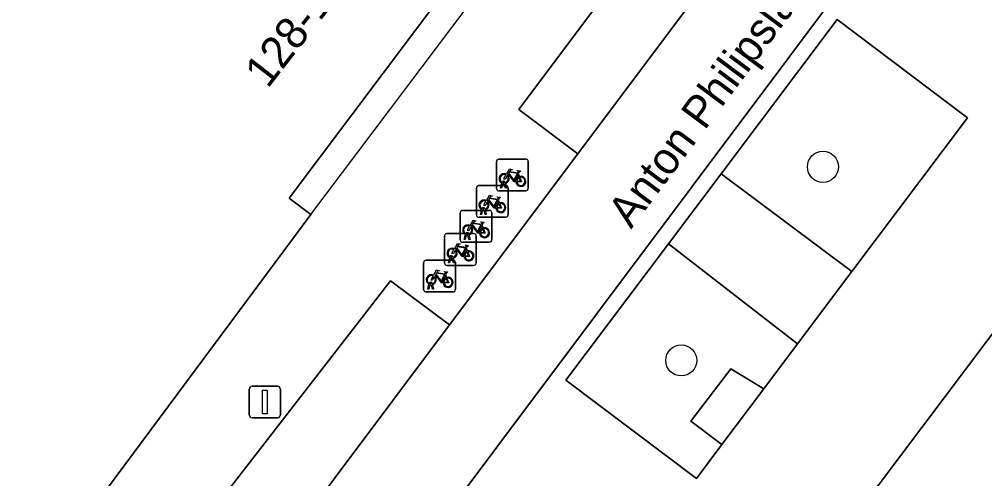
# Model space of a CAD drawing. Extents: x 159716 to 160783, y 383290 to 384031.
# Drawn here: x 160363.48 to 160393.86, y 383732.49 to 383746.94 of the extents above; entities that cross this region are included whole.
import ezdxf

# ---------------------------------------------------------------- set-up
doc = ezdxf.new("R2010")
doc.units = 0
for name, color, linetype in [('IMGEO_Boom', 7, 'Continuous'), ('IMGEO_Fietsenrek', 7, 'Continuous'), ('IMGEO_Groenvoorziening', 7, 'Continuous'), ('IMGEO_Lichtmast', 7, 'Continuous'), ('IMGEO_Openbare_ruimte_label', 7, 'Continuous'), ('IMGEO_Pand', 7, 'Continuous'), ('IMGEO_Pand_nummerreeks', 7, 'Continuous'), ('IMGEO_Pand_overbouw', 7, 'Continuous'), ('IMGEO_Parkeervlak_open', 7, 'Continuous'), ('IMGEO_Rijbaan_lokaal_gesloten', 7, 'Continuous'), ('IMGEO_Voetpad_open', 7, 'Continuous')]:
    doc.layers.add(name, color=color, linetype=linetype)

msp = doc.modelspace()

# ---------------------------------------------------------------- linework, layer by layer
at = {"layer": 'IMGEO_Boom'}
for centre in [(160388.768, 383742.3), (160384.31, 383736.209)]:
    msp.add_circle(centre, 0.489, dxfattribs=at)
at = {"layer": 'IMGEO_Fietsenrek'}
for p, q in [((160378.496, 383741.617), (160378.496, 383742.458)), ((160378.496, 383742.458), (160378.496, 383741.617)), ((160378.571, 383742.542), (160379.412, 383742.542)), ((160379.412, 383742.542), (160378.571, 383742.542)), ((160379.496, 383742.467), (160379.496, 383741.626)), ((160379.496, 383741.626), (160379.496, 383742.467)), ((160379.183, 383742.091), (160379.219, 383741.996)), ((160378.623, 383741.626), (160378.662, 383741.786)), ((160378.692, 383741.774), (160378.657, 383741.626)), ((160378.734, 383741.798), (160378.733, 383741.802)), ((160378.775, 383741.626), (160378.741, 383741.768)), ((160378.765, 383741.809), (160378.766, 383741.802)), ((160378.773, 383741.772), (160378.808, 383741.626)), ((160377.864, 383740.789), (160377.864, 383741.63)), ((160377.864, 383741.63), (160377.864, 383740.789)), ((160377.939, 383741.714), (160378.78, 383741.714)), ((160378.78, 383741.714), (160377.939, 383741.714)), ((160379.421, 383741.542), (160378.58, 383741.542)), ((160378.58, 383741.542), (160379.421, 383741.542)), ((160378.657, 383741.626), (160378.623, 383741.626)), ((160378.808, 383741.626), (160378.775, 383741.626)), ((160378.864, 383741.639), (160378.864, 383740.798)), ((160378.864, 383740.798), (160378.864, 383741.639)), ((160378.551, 383741.263), (160378.587, 383741.168)), ((160377.351, 383740.003), (160377.351, 383740.844)), ((160377.351, 383740.844), (160377.351, 383740.003)), ((160377.426, 383740.928), (160378.267, 383740.928)), ((160378.267, 383740.928), (160377.426, 383740.928)), ((160377.991, 383740.798), (160378.03, 383740.958)), ((160378.06, 383740.946), (160378.025, 383740.798)), ((160378.102, 383740.97), (160378.101, 383740.974)), ((160378.143, 383740.798), (160378.109, 383740.94)), ((160378.133, 383740.981), (160378.134, 383740.974)), ((160378.141, 383740.944), (160378.176, 383740.798)), ((160378.351, 383740.853), (160378.351, 383740.012)), ((160378.351, 383740.012), (160378.351, 383740.853)), ((160378.789, 383740.714), (160377.948, 383740.714)), ((160377.948, 383740.714), (160378.789, 383740.714)), ((160378.025, 383740.798), (160377.991, 383740.798)), ((160378.176, 383740.798), (160378.143, 383740.798)), ((160378.038, 383740.477), (160378.074, 383740.382)), ((160376.86, 383739.273), (160376.86, 383740.114)), ((160376.86, 383740.114), (160376.86, 383739.273)), ((160376.935, 383740.198), (160377.776, 383740.198)), ((160377.776, 383740.198), (160376.935, 383740.198)), ((160378.276, 383739.928), (160377.435, 383739.928)), ((160377.435, 383739.928), (160378.276, 383739.928)), ((160377.478, 383740.012), (160377.517, 383740.172)), ((160377.512, 383740.012), (160377.478, 383740.012)), ((160377.547, 383740.16), (160377.512, 383740.012)), ((160377.589, 383740.184), (160377.588, 383740.188)), ((160377.63, 383740.012), (160377.596, 383740.154)), ((160377.62, 383740.195), (160377.621, 383740.188)), ((160377.628, 383740.158), (160377.663, 383740.012)), ((160377.663, 383740.012), (160377.63, 383740.012)), ((160377.86, 383740.123), (160377.86, 383739.282)), ((160377.86, 383739.282), (160377.86, 383740.123)), ((160377.547, 383739.747), (160377.583, 383739.652)), ((160376.279, 383739.364), (160377.12, 383739.364)), ((160377.12, 383739.364), (160376.279, 383739.364)), ((160376.987, 383739.282), (160377.026, 383739.442)), ((160377.056, 383739.43), (160377.021, 383739.282)), ((160377.098, 383739.454), (160377.097, 383739.458)), ((160377.139, 383739.282), (160377.105, 383739.424)), ((160377.129, 383739.465), (160377.13, 383739.458)), ((160377.137, 383739.428), (160377.172, 383739.282)), ((160376.204, 383738.439), (160376.204, 383739.28)), ((160376.204, 383739.28), (160376.204, 383738.439)), ((160377.785, 383739.198), (160376.944, 383739.198)), ((160376.944, 383739.198), (160377.785, 383739.198)), ((160377.021, 383739.282), (160376.987, 383739.282)), ((160377.172, 383739.282), (160377.139, 383739.282)), ((160377.204, 383739.289), (160377.204, 383738.448)), ((160377.204, 383738.448), (160377.204, 383739.289)), ((160376.891, 383738.913), (160376.927, 383738.818)), ((160376.331, 383738.448), (160376.37, 383738.608)), ((160376.365, 383738.448), (160376.331, 383738.448)), ((160376.4, 383738.596), (160376.365, 383738.448)), ((160376.442, 383738.62), (160376.441, 383738.624)), ((160376.483, 383738.448), (160376.449, 383738.59)), ((160376.473, 383738.631), (160376.474, 383738.624)), ((160376.481, 383738.594), (160376.516, 383738.448)), ((160376.516, 383738.448), (160376.483, 383738.448)), ((160377.129, 383738.364), (160376.288, 383738.364)), ((160376.288, 383738.364), (160377.129, 383738.364))]:
    msp.add_line(p, q, dxfattribs=at)
for points in [[(160378.809, 383742.068), (160378.904, 383742.232), (160378.99, 383742.218), (160378.992, 383742.209), (160378.936, 383742.198), (160378.909, 383742.153), (160379.165, 383742.112)], [(160379.105, 383741.824), (160379.055, 383741.824), (160378.864, 383742.075), (160378.845, 383742.043)], [(160379.152, 383742.087), (160378.895, 383742.128), (160378.878, 383742.099), (160379.045, 383741.879), (160379.152, 383742.087)], [(160379.2, 383741.989), (160379.17, 383742.066), (160379.061, 383741.848), (160379.104, 383741.848)], [(160379.165, 383742.112), (160379.19, 383742.161), (160379.184, 383742.165), (160379.161, 383742.169), (160379.149, 383742.176), (160379.148, 383742.179), (160379.15, 383742.184), (160379.245, 383742.169), (160379.247, 383742.159), (160379.237, 383742.146), (160379.225, 383742.14), (160379.211, 383742.146), (160379.183, 383742.091)], [(160378.83, 383742.016), (160378.778, 383741.926), (160378.738, 383741.901), (160378.739, 383741.948), (160378.794, 383742.042)], [(160379.134, 383741.848), (160379.254, 383741.847), (160379.21, 383741.961)], [(160379.23, 383741.968), (160379.285, 383741.823), (160379.135, 383741.823)], [(160378.198, 383741.188), (160378.146, 383741.098), (160378.106, 383741.073), (160378.107, 383741.12), (160378.162, 383741.214)], [(160378.177, 383741.24), (160378.272, 383741.404), (160378.358, 383741.39), (160378.36, 383741.381), (160378.304, 383741.37), (160378.277, 383741.325), (160378.533, 383741.284)], [(160378.473, 383740.996), (160378.423, 383740.996), (160378.232, 383741.247), (160378.213, 383741.215)], [(160378.52, 383741.259), (160378.263, 383741.3), (160378.246, 383741.271), (160378.413, 383741.051), (160378.52, 383741.259)], [(160378.568, 383741.161), (160378.538, 383741.238), (160378.429, 383741.02), (160378.472, 383741.02)], [(160378.533, 383741.284), (160378.558, 383741.333), (160378.552, 383741.337), (160378.529, 383741.341), (160378.517, 383741.348), (160378.516, 383741.351), (160378.518, 383741.356), (160378.613, 383741.341), (160378.615, 383741.331), (160378.605, 383741.318), (160378.593, 383741.312), (160378.579, 383741.318), (160378.551, 383741.263)], [(160378.502, 383741.02), (160378.622, 383741.019), (160378.578, 383741.133)], [(160378.598, 383741.14), (160378.653, 383740.995), (160378.503, 383740.995)], [(160377.664, 383740.454), (160377.759, 383740.618), (160377.845, 383740.604), (160377.847, 383740.595), (160377.791, 383740.584), (160377.764, 383740.539), (160378.02, 383740.498)], [(160378.02, 383740.498), (160378.045, 383740.547), (160378.039, 383740.551), (160378.016, 383740.555), (160378.004, 383740.562), (160378.003, 383740.565), (160378.005, 383740.57), (160378.1, 383740.555), (160378.102, 383740.545), (160378.092, 383740.532), (160378.08, 383740.526), (160378.066, 383740.532), (160378.038, 383740.477)], [(160377.685, 383740.402), (160377.633, 383740.312), (160377.593, 383740.287), (160377.594, 383740.334), (160377.649, 383740.428)], [(160377.96, 383740.21), (160377.91, 383740.21), (160377.719, 383740.461), (160377.7, 383740.429)], [(160378.007, 383740.473), (160377.75, 383740.514), (160377.733, 383740.485), (160377.9, 383740.265), (160378.007, 383740.473)], [(160378.055, 383740.375), (160378.025, 383740.452), (160377.916, 383740.234), (160377.959, 383740.234)], [(160377.989, 383740.234), (160378.109, 383740.233), (160378.065, 383740.347)], [(160378.085, 383740.354), (160378.14, 383740.209), (160377.99, 383740.209)], [(160377.194, 383739.672), (160377.142, 383739.582), (160377.102, 383739.557), (160377.103, 383739.604), (160377.158, 383739.698)], [(160377.173, 383739.724), (160377.268, 383739.888), (160377.354, 383739.874), (160377.356, 383739.865), (160377.3, 383739.854), (160377.273, 383739.809), (160377.529, 383739.768)], [(160377.469, 383739.48), (160377.419, 383739.48), (160377.228, 383739.731), (160377.209, 383739.699)], [(160377.516, 383739.743), (160377.259, 383739.784), (160377.242, 383739.755), (160377.409, 383739.535), (160377.516, 383739.743)], [(160377.564, 383739.645), (160377.534, 383739.722), (160377.425, 383739.504), (160377.468, 383739.504)], [(160377.594, 383739.624), (160377.649, 383739.479), (160377.499, 383739.479)], [(160377.529, 383739.768), (160377.554, 383739.817), (160377.548, 383739.821), (160377.525, 383739.825), (160377.513, 383739.832), (160377.512, 383739.835), (160377.514, 383739.84), (160377.609, 383739.825), (160377.611, 383739.815), (160377.601, 383739.802), (160377.589, 383739.796), (160377.575, 383739.802), (160377.547, 383739.747)], [(160377.498, 383739.504), (160377.618, 383739.503), (160377.574, 383739.617)], [(160376.517, 383738.89), (160376.612, 383739.054), (160376.698, 383739.04), (160376.7, 383739.031), (160376.644, 383739.02), (160376.617, 383738.975), (160376.873, 383738.934)], [(160376.538, 383738.838), (160376.486, 383738.748), (160376.446, 383738.723), (160376.447, 383738.77), (160376.502, 383738.864)], [(160376.813, 383738.646), (160376.763, 383738.646), (160376.572, 383738.897), (160376.553, 383738.865)], [(160376.86, 383738.909), (160376.603, 383738.95), (160376.586, 383738.921), (160376.753, 383738.701), (160376.86, 383738.909)], [(160376.908, 383738.811), (160376.878, 383738.888), (160376.769, 383738.67), (160376.812, 383738.67)], [(160376.842, 383738.67), (160376.962, 383738.669), (160376.918, 383738.783)], [(160376.938, 383738.79), (160376.993, 383738.645), (160376.843, 383738.645)], [(160376.873, 383738.934), (160376.898, 383738.983), (160376.892, 383738.987), (160376.869, 383738.991), (160376.857, 383738.998), (160376.856, 383739.001), (160376.858, 383739.006), (160376.953, 383738.991), (160376.955, 383738.981), (160376.945, 383738.968), (160376.933, 383738.962), (160376.919, 383738.968), (160376.891, 383738.913)]]:
    msp.add_lwpolyline(points, dxfattribs=at)
for centre, radius, start, end in [((160378.574, 383742.464), 0.0779, 92.4484, 184.2845), ((160378.574, 383742.464), 0.0779, 92.4484, 184.2845), ((160379.418, 383742.464), 0.0779, 2.4484, 94.2845), ((160379.418, 383742.464), 0.0779, 2.4484, 94.2845), ((160378.736, 383741.927), 0.159, 62.6766, 242.1369), ((160378.736, 383741.927), 0.129, 63.3192, 238.903), ((160378.716, 383741.798), 0.0499, 12.8025, 158.6934), ((160378.736, 383741.927), 0.159, 253.9967, 271.7867), ((160378.716, 383741.798), 0.0174, 12.8025, 163.4502), ((160378.736, 383741.927), 0.129, 253.415, 269.0204), ((160378.736, 383741.927), 0.129, 283.6043, 43.4302), ((160378.736, 383741.927), 0.159, 283.5766, 46.6042), ((160379.263, 383741.843), 0.159, 113.3408, 178.3217), ((160379.263, 383741.843), 0.159, 187.0065, 105.7708), ((160379.263, 383741.843), 0.129, 113.923, 177.9556), ((160379.263, 383741.843), 0.129, 188.6715, 104.5883), ((160377.942, 383741.636), 0.0779, 92.4484, 184.2845), ((160377.942, 383741.636), 0.0779, 92.4484, 184.2845), ((160378.574, 383741.62), 0.0779, 182.4484, 274.2845), ((160378.574, 383741.62), 0.0779, 182.4484, 274.2845), ((160378.786, 383741.636), 0.0779, 2.4484, 94.2845), ((160378.786, 383741.636), 0.0779, 2.4484, 94.2845), ((160379.418, 383741.62), 0.0779, 272.4484, 4.2845), ((160379.418, 383741.62), 0.0779, 272.4484, 4.2845), ((160378.104, 383741.099), 0.159, 62.6766, 242.1369), ((160378.104, 383741.099), 0.129, 63.3192, 238.903), ((160378.104, 383741.099), 0.129, 283.6043, 43.4302), ((160378.104, 383741.099), 0.159, 283.5766, 46.6042), ((160378.631, 383741.015), 0.159, 113.3408, 178.3217), ((160378.631, 383741.015), 0.159, 187.0065, 105.7708), ((160378.631, 383741.015), 0.129, 188.6715, 104.5883), ((160377.429, 383740.85), 0.0779, 92.4484, 184.2845), ((160377.429, 383740.85), 0.0779, 92.4484, 184.2845), ((160378.084, 383740.97), 0.0499, 12.8025, 158.6934), ((160378.104, 383741.099), 0.159, 253.9967, 271.7867), ((160378.084, 383740.97), 0.0174, 12.8025, 163.4502), ((160378.104, 383741.099), 0.129, 253.415, 269.0204), ((160378.273, 383740.85), 0.0779, 2.4484, 94.2845), ((160378.273, 383740.85), 0.0779, 2.4484, 94.2845), ((160378.631, 383741.015), 0.129, 113.923, 177.9556), ((160377.942, 383740.792), 0.0779, 182.4484, 274.2845), ((160377.942, 383740.792), 0.0779, 182.4484, 274.2845), ((160378.786, 383740.792), 0.0779, 272.4484, 4.2845), ((160378.786, 383740.792), 0.0779, 272.4484, 4.2845), ((160377.591, 383740.313), 0.159, 62.6766, 242.1369), ((160377.591, 383740.313), 0.129, 63.3192, 238.903), ((160377.571, 383740.184), 0.0499, 12.8025, 158.6934), ((160377.591, 383740.313), 0.129, 283.6043, 43.4302), ((160377.591, 383740.313), 0.159, 283.5766, 46.6042), ((160378.118, 383740.229), 0.159, 113.3408, 178.3217), ((160378.118, 383740.229), 0.159, 187.0065, 105.7708), ((160378.118, 383740.229), 0.129, 113.923, 177.9556), ((160378.118, 383740.229), 0.129, 188.6715, 104.5883), ((160376.938, 383740.12), 0.0779, 92.4484, 184.2845), ((160376.938, 383740.12), 0.0779, 92.4484, 184.2845), ((160377.429, 383740.006), 0.0779, 182.4484, 274.2845), ((160377.429, 383740.006), 0.0779, 182.4484, 274.2845), ((160377.591, 383740.313), 0.159, 253.9967, 271.7867), ((160377.571, 383740.184), 0.0174, 12.8025, 163.4502), ((160377.591, 383740.313), 0.129, 253.415, 269.0204), ((160377.782, 383740.12), 0.0779, 2.4484, 94.2845), ((160377.782, 383740.12), 0.0779, 2.4484, 94.2845), ((160378.273, 383740.006), 0.0779, 272.4484, 4.2845), ((160378.273, 383740.006), 0.0779, 272.4484, 4.2845), ((160377.1, 383739.583), 0.159, 62.6766, 242.1369), ((160377.1, 383739.583), 0.129, 63.3192, 238.903), ((160377.1, 383739.583), 0.129, 283.6043, 43.4302), ((160377.1, 383739.583), 0.159, 283.5766, 46.6042), ((160377.627, 383739.499), 0.159, 113.3408, 178.3217), ((160377.627, 383739.499), 0.159, 187.0065, 105.7708), ((160377.627, 383739.499), 0.129, 188.6715, 104.5883), ((160376.282, 383739.286), 0.0779, 92.4484, 184.2845), ((160376.282, 383739.286), 0.0779, 92.4484, 184.2845), ((160377.08, 383739.454), 0.0499, 12.8025, 158.6934), ((160377.1, 383739.583), 0.159, 253.9967, 271.7867), ((160377.08, 383739.454), 0.0174, 12.8025, 163.4502), ((160377.1, 383739.583), 0.129, 253.415, 269.0204), ((160377.126, 383739.286), 0.0779, 2.4484, 94.2845), ((160377.126, 383739.286), 0.0779, 2.4484, 94.2845), ((160377.627, 383739.499), 0.129, 113.923, 177.9556), ((160376.938, 383739.276), 0.0779, 182.4484, 274.2845), ((160376.938, 383739.276), 0.0779, 182.4484, 274.2845), ((160377.782, 383739.276), 0.0779, 272.4484, 4.2845), ((160377.782, 383739.276), 0.0779, 272.4484, 4.2845), ((160376.444, 383738.749), 0.159, 62.6766, 242.1369), ((160376.444, 383738.749), 0.129, 63.3192, 238.903), ((160376.444, 383738.749), 0.129, 283.6043, 43.4302), ((160376.444, 383738.749), 0.159, 283.5766, 46.6042), ((160376.971, 383738.665), 0.159, 113.3408, 178.3217), ((160376.971, 383738.665), 0.159, 187.0065, 105.7708), ((160376.971, 383738.665), 0.129, 113.923, 177.9556), ((160376.971, 383738.665), 0.129, 188.6715, 104.5883), ((160376.282, 383738.442), 0.0779, 182.4484, 274.2845), ((160376.282, 383738.442), 0.0779, 182.4484, 274.2845), ((160376.424, 383738.62), 0.0499, 12.8025, 158.6934), ((160376.444, 383738.749), 0.159, 253.9967, 271.7867), ((160376.424, 383738.62), 0.0174, 12.8025, 163.4502), ((160376.444, 383738.749), 0.129, 253.415, 269.0204), ((160377.126, 383738.442), 0.0779, 272.4484, 4.2845), ((160377.126, 383738.442), 0.0779, 272.4484, 4.2845)]:
    msp.add_arc(centre, radius, start, end, dxfattribs=at)
at = {"layer": 'IMGEO_Groenvoorziening'}
for points in [[(160389.212, 383746.931), (160385.566, 383742.081), (160389.68, 383739.007), (160393.317, 383743.845)], [(160385.566, 383742.081), (160383.909, 383739.877), (160387.966, 383736.729), (160389.68, 383739.007)], [(160383.909, 383739.877), (160380.681, 383735.584), (160384.785, 383732.498), (160385.586, 383733.563), (160384.615, 383734.296), (160385.867, 383735.943), (160386.904, 383735.317), (160387.966, 383736.729)], [(160386.904, 383735.317), (160385.867, 383735.943), (160384.615, 383734.296), (160385.586, 383733.563)]]:
    msp.add_lwpolyline(points, close=True, dxfattribs=at)
at = {"layer": 'IMGEO_Lichtmast'}
for p, q in [((160370.812, 383735.401), (160371.602, 383735.401)), ((160371.602, 383735.401), (160370.812, 383735.401)), ((160370.712, 383734.501), (160370.712, 383735.301)), ((160370.712, 383735.301), (160370.712, 383734.501)), ((160371.702, 383735.301), (160371.702, 383734.501)), ((160371.702, 383734.501), (160371.702, 383735.301)), ((160371.602, 383734.401), (160370.812, 383734.401)), ((160370.812, 383734.401), (160371.602, 383734.401))]:
    msp.add_line(p, q, dxfattribs=at)
msp.add_lwpolyline([(160371.132, 383735.276), (160371.282, 383735.276), (160371.282, 383734.526), (160371.132, 383734.526), (160371.132, 383735.276)], dxfattribs=at)
for centre, start, end in [((160370.812, 383735.301), 90, 180), ((160370.812, 383735.301), 90, 180), ((160371.602, 383735.301), 0, 90), ((160371.602, 383735.301), 360, 90), ((160370.812, 383734.501), 180, 270), ((160370.812, 383734.501), 180, 270), ((160371.602, 383734.501), 270, 0), ((160371.602, 383734.501), 270, 0)]:
    msp.add_arc(centre, 0.1, start, end, dxfattribs=at)
at = {"layer": 'IMGEO_Pand'}
msp.add_lwpolyline([(160362.573, 383727.255), (160372.653, 383740.798), (160371.974, 383741.312), (160378.907, 383750.543), (160364.972, 383760.986), (160364.378, 383760.225), (160364.582, 383760.072), (160362.347, 383757.087)], dxfattribs=at)
msp.add_lwpolyline([(160401.99, 383715.21), (160402.55, 383714.794), (160418.219, 383735.667), (160417.428, 383736.279), (160402.936, 383747.132), (160402.14, 383747.732), (160386.415, 383726.839), (160386.983, 383726.399)], close=True, dxfattribs=at)
at = {"layer": 'IMGEO_Pand_overbouw'}
msp.add_lwpolyline([(160372.653, 383740.798), (160379.598, 383750.015), (160378.907, 383750.543), (160371.974, 383741.312)], close=True, dxfattribs=at)
at = {"layer": 'IMGEO_Parkeervlak_open'}
for points in [[(160406.05, 383776.057), (160404.194, 383777.448), (160404.021, 383777.216), (160379.2, 383744.102), (160381.056, 383742.711)], [(160377.017, 383737.324), (160375.162, 383738.715), (160367.819, 383729.239), (160369.819, 383727.72)]]:
    msp.add_lwpolyline(points, close=True, dxfattribs=at)
at = {"layer": 'IMGEO_Rijbaan_lokaal_gesloten'}
msp.add_lwpolyline([(160412.241, 383778.514), (160409.5, 383780.66), (160406.05, 383776.057), (160381.056, 383742.711), (160377.017, 383737.324), (160369.819, 383727.72), (160366.646, 383723.487), (160363.818, 383719.764), (160366.6, 383717.625), (160367.136, 383718.342), (160369.32, 383721.216)], close=True, dxfattribs=at)
at = {"layer": 'IMGEO_Voetpad_open'}
msp.add_lwpolyline([(160369.819, 383727.72), (160367.819, 383729.239), (160375.162, 383738.715), (160377.017, 383737.324), (160381.056, 383742.711), (160379.2, 383744.102), (160404.021, 383777.216), (160404.194, 383777.448), (160406.05, 383776.057), (160409.5, 383780.66), (160404.985, 383783.761), (160395.169, 383770.718), (160395.642, 383770.345), (160389.58, 383762.26), (160389.164, 383762.572), (160385.765, 383758.057), (160386.181, 383757.745), (160380.098, 383749.63), (160379.598, 383750.015), (160378.907, 383750.543), (160371.974, 383741.312), (160372.653, 383740.798), (160362.573, 383727.255)], dxfattribs=at)
for points in [[(160402.14, 383747.732), (160402.936, 383747.132), (160411.13, 383758.022), (160410.898, 383758.195), (160415.004, 383763.689), (160418.619, 383768.501), (160421.153, 383771.866), (160422.451, 383773.589), (160412.241, 383778.514), (160369.32, 383721.216), (160367.136, 383718.342), (160366.6, 383717.625), (160365.352, 383715.959), (160363.846, 383713.946), (160369.534, 383709.879), (160373.434, 383714.511), (160378.05, 383714.53), (160386.983, 383726.399), (160386.415, 383726.839)], [(160389.68, 383739.007), (160387.966, 383736.729), (160386.904, 383735.317), (160385.586, 383733.563), (160384.785, 383732.498), (160380.681, 383735.584), (160383.909, 383739.877), (160385.566, 383742.081), (160389.212, 383746.931), (160393.317, 383743.845)]]:
    msp.add_lwpolyline(points, close=True, dxfattribs=at)

# ---------------------------------------------------------------- texts
at = {"layer": 'IMGEO_Openbare_ruimte_label'}
msp.add_text('Anton Philipslaan', height=1, rotation=53.3364, dxfattribs=at).set_placement((160382.731, 383740.321))
at = {"layer": 'IMGEO_Pand_nummerreeks'}
msp.add_text('128-184', height=1, rotation=52.2114, dxfattribs=at).set_placement((160371.296, 383744.739))

doc.saveas('drawing.dxf')
